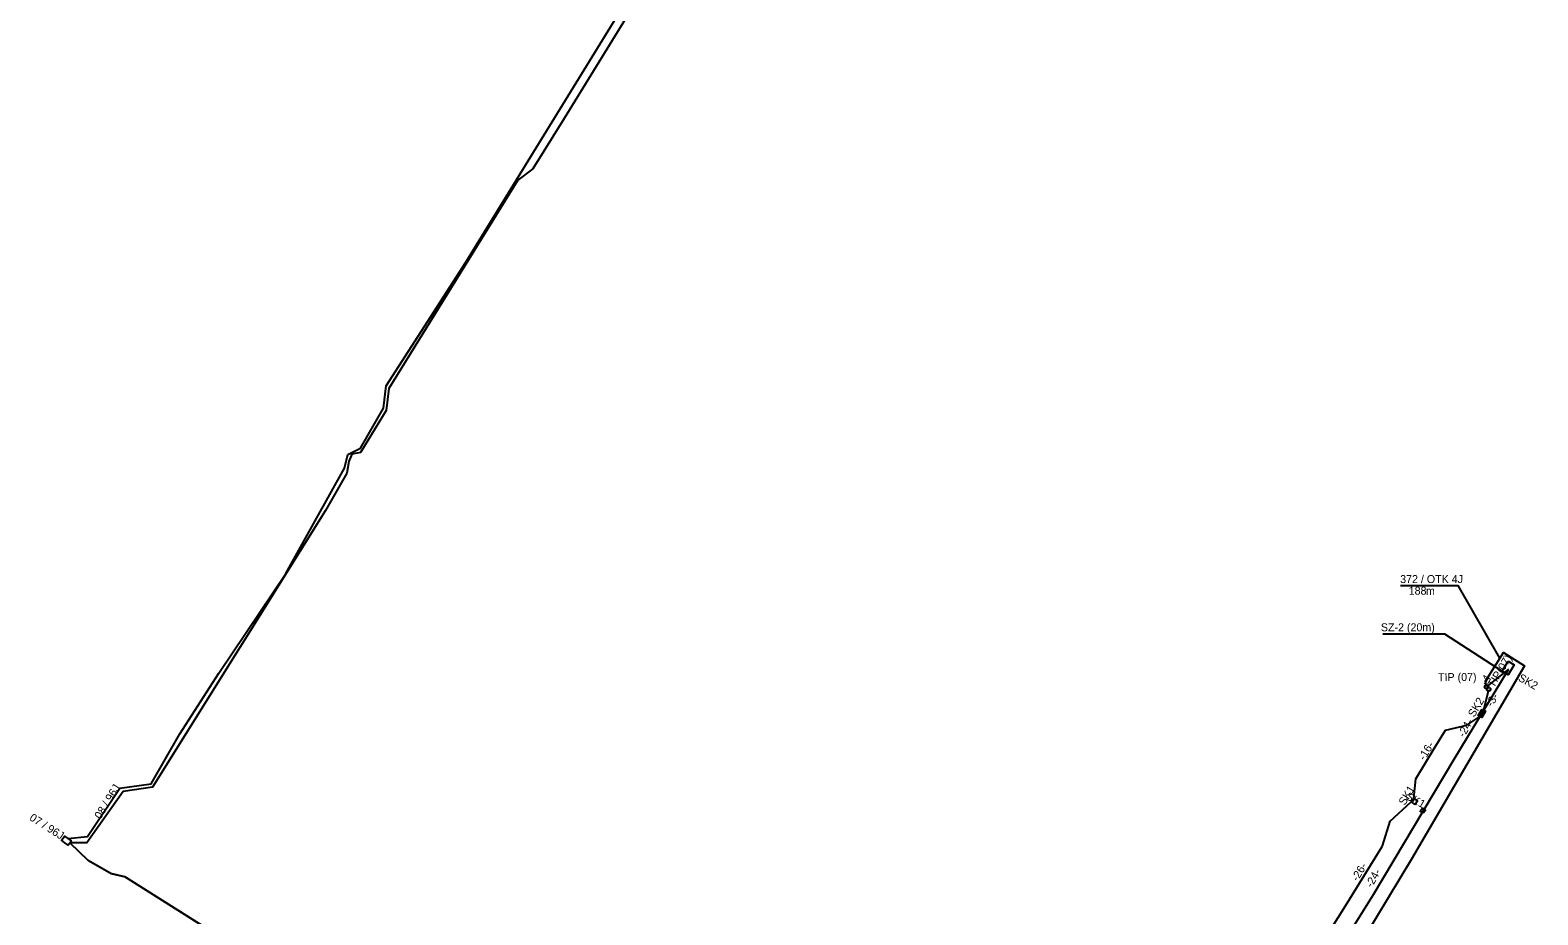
# Model space of a CAD drawing. Extents: x 6494530 to 6506885, y 5884901 to 5892312.
# Drawn here: x 6500520.2 to 6500723.6, y 5888937.9 to 5889057.2 of the extents above; entities that cross this region are included whole.
import ezdxf

# ---------------------------------------------------------------- set-up
doc = ezdxf.new("R2010")
doc.units = 0
for name, color, linetype in [('Gminne - nazwy', 7, 'Continuous'), ('kabel do tablicy infor parking', 7, 'Continuous'), ('Krajowe - nazwy', 7, 'Continuous'), ('nr  istniejącego kabla otk', 7, 'Continuous'), ('opis kabla tablica VMS_OTK', 7, 'Continuous'), ('opis kabla tablicy inf parking', 7, 'Continuous'), ('opis SZ-2', 7, 'Continuous'), ('studnie do wyrysu', 7, 'Continuous'), ('słup tablicy parkingowej', 7, 'Continuous'), ('trasa kanalizacji do wyrysu', 7, 'Continuous'), ('trasa rurociągu do wyrysu', 7, 'Continuous'), ('W ISTN OTK96J', 7, 'Continuous'), ('Warstwa 59', 7, 'Continuous'), ('Wewnętrzne ZDMiKP - nazwy', 7, 'Continuous'), ('WOJEWÓDZKIE', 7, 'Continuous'), ('Wojewódzkie - nazwy', 7, 'Continuous')]:
    doc.layers.add(name, color=color, linetype=linetype)

# ---------------------------------------------------------------- blocks, each defined once
blk = doc.blocks.new('TEARM3_2')
at = {"layer": 'studnie do wyrysu'}
blk.add_lwpolyline([(0, 0.35), (0.55, 0.35), (0.55, 0), (0.55, -0.35), (0, -0.35), (-0.55, -0.35), (-0.55, 0), (-0.55, 0.35)], close=True, dxfattribs=at)

msp = doc.modelspace()

# ---------------------------------------------------------------- linework, layer by layer
at = {"layer": 'kabel do tablicy infor parking'}
msp.add_lwpolyline([(6500716.62, 5888968.67), (6500716.48, 5888969.44), (6500718.93, 5888973.28), (6500721.74, 5888971.51), (6500706.54, 5888945.43), (6500689.19, 5888916.76), (6500673.88, 5888891.9), (6500681.42, 5888887.33), (6500678.75, 5888883.35), (6500678.57, 5888878.61), (6500679.52, 5888873.86), (6500682.54, 5888870.97), (6500679.63, 5888866.59), (6500678.01, 5888864.13)], dxfattribs=at)
at = {"layer": 'Krajowe - nazwy'}
msp.add_line((6500716.26, 5888965.54), (6500716.94, 5888968.32), dxfattribs=at)
for points in [[(6500706.82, 5888953.66), (6500707.09, 5888956.24), (6500709.59, 5888960.36), (6500711.09, 5888962.82), (6500713.99, 5888963.5), (6500715.72, 5888964.68)], [(6500693.92, 5888931.16), (6500694.89, 5888934.77), (6500697.62, 5888939.13), (6500702.56, 5888947.12), (6500702.63, 5888947.23), (6500703.66, 5888950.56), (6500706.47, 5888953.17)]]:
    msp.add_lwpolyline(points, dxfattribs=at)
at = {"layer": 'opis kabla tablicy inf parking'}
msp.add_lwpolyline([(6500705.04, 5888982.34), (6500712.78, 5888982.34), (6500718.39, 5888972.52)], dxfattribs=at)
at = {"layer": 'opis SZ-2'}
msp.add_lwpolyline([(6500702.64, 5888975.82), (6500710.99, 5888975.82), (6500718.75, 5888970.78)], dxfattribs=at)
at = {"layer": 'studnie do wyrysu'}
for points in [[(6500719.54, 5888972.1), (6500720.36, 5888971.62), (6500719.57, 5888970.29), (6500718.75, 5888970.78)], [(6500708.1, 5888951.61), (6500707.69, 5888951.9), (6500707.99, 5888952.3), (6500708.39, 5888952.01)]]:
    msp.add_lwpolyline(points, close=True, dxfattribs=at)
at = {"layer": 'słup tablicy parkingowej'}
msp.add_circle((6500716.62, 5888968.67), 0.25, dxfattribs=at)
at = {"layer": 'trasa kanalizacji do wyrysu'}
msp.add_line((6500719.59, 5888971.03), (6500716.62, 5888968.67), dxfattribs=at)
msp.add_lwpolyline([(6500670.85, 5888891.69), (6500673.43, 5888894.5), (6500677.67, 5888901.78), (6500683.32, 5888911.19), (6500691.97, 5888925.59), (6500701.41, 5888940.66), (6500712.28, 5888958.91), (6500719.62, 5888971.01)], dxfattribs=at)
at = {"layer": 'trasa rurociągu do wyrysu'}
for points in [[(6500611.46, 5889076.5), (6500592.26, 5889045.28), (6500588.02, 5889038.48), (6500586, 5889036.98), (6500568.6, 5889008.9), (6500568.23, 5889005.93), (6500564.77, 5889000.23), (6500563.63, 5889000.04), (6500563.21, 5888999.02), (6500562.94, 5888997.48), (6500560.08, 5888992.43), (6500536.73, 5888955.13), (6500532.79, 5888954.55), (6500527.85, 5888947.65), (6500527.35, 5888947.62), (6500525.56, 5888947.61)], [(6500611.46, 5889076.5), (6500592.26, 5889045.28), (6500588.02, 5889038.48), (6500586, 5889036.98), (6500568.6, 5889008.9), (6500568.23, 5889005.93), (6500564.77, 5889000.23), (6500563.63, 5889000.04), (6500563.21, 5888999.02), (6500562.94, 5888997.48), (6500560.08, 5888992.43), (6500536.73, 5888955.13), (6500532.79, 5888954.55), (6500527.85, 5888947.65), (6500527.35, 5888947.62), (6500525.56, 5888947.61)], [(6500611.46, 5889076.5), (6500592.26, 5889045.28), (6500588.02, 5889038.48), (6500586, 5889036.98), (6500568.6, 5889008.9), (6500568.23, 5889005.93), (6500564.77, 5889000.23), (6500563.63, 5889000.04), (6500563.21, 5888999.02), (6500562.94, 5888997.48), (6500560.08, 5888992.43), (6500536.73, 5888955.13), (6500532.79, 5888954.55), (6500527.85, 5888947.65), (6500527.35, 5888947.62), (6500525.56, 5888947.61)], [(6500611.46, 5889076.5), (6500592.26, 5889045.28), (6500588.02, 5889038.48), (6500586, 5889036.98), (6500568.6, 5889008.9), (6500568.23, 5889005.93), (6500564.77, 5889000.23), (6500563.63, 5889000.04), (6500563.21, 5888999.02), (6500562.94, 5888997.48), (6500560.08, 5888992.43), (6500536.73, 5888955.13), (6500532.79, 5888954.55), (6500527.85, 5888947.65), (6500527.35, 5888947.62), (6500525.56, 5888947.61)], [(6500611.46, 5889076.5), (6500592.26, 5889045.28), (6500588.02, 5889038.48), (6500586, 5889036.98), (6500568.6, 5889008.9), (6500568.23, 5889005.93), (6500564.77, 5889000.23), (6500563.63, 5889000.04), (6500563.21, 5888999.02), (6500562.94, 5888997.48), (6500560.08, 5888992.43), (6500536.73, 5888955.13), (6500532.79, 5888954.55), (6500527.85, 5888947.65), (6500527.35, 5888947.62), (6500525.56, 5888947.61)], [(6500611.46, 5889076.5), (6500592.26, 5889045.28), (6500588.02, 5889038.48), (6500586, 5889036.98), (6500568.6, 5889008.9), (6500568.23, 5889005.93), (6500564.77, 5889000.23), (6500563.63, 5889000.04), (6500563.21, 5888999.02), (6500562.94, 5888997.48), (6500560.08, 5888992.43), (6500536.73, 5888955.13), (6500532.79, 5888954.55), (6500527.85, 5888947.65), (6500527.35, 5888947.62), (6500525.56, 5888947.61)], [(6500636.94, 5888878.57), (6500636.01, 5888878.51), (6500633.32, 5888880.26), (6500631.96, 5888881.42), (6500629.19, 5888882.81), (6500611.65, 5888893.74), (6500608.77, 5888895.69), (6500606.37, 5888896.23), (6500592.4, 5888905.43), (6500587.23, 5888909.1), (6500574.18, 5888917.25), (6500566.63, 5888921.68), (6500558.71, 5888926.6), (6500557.63, 5888927.92), (6500550.07, 5888932.26), (6500533.01, 5888943.03), (6500531.09, 5888943.48), (6500528.05, 5888945.23), (6500525.56, 5888947.61)], [(6500636.94, 5888878.57), (6500636.01, 5888878.51), (6500633.32, 5888880.26), (6500631.96, 5888881.42), (6500629.19, 5888882.81), (6500611.65, 5888893.74), (6500608.77, 5888895.69), (6500606.37, 5888896.23), (6500592.4, 5888905.43), (6500587.23, 5888909.1), (6500574.18, 5888917.25), (6500566.63, 5888921.68), (6500558.71, 5888926.6), (6500557.63, 5888927.92), (6500550.07, 5888932.26), (6500533.01, 5888943.03), (6500531.09, 5888943.48), (6500528.05, 5888945.23), (6500525.56, 5888947.61)], [(6500636.94, 5888878.57), (6500636.01, 5888878.51), (6500633.32, 5888880.26), (6500631.96, 5888881.42), (6500629.19, 5888882.81), (6500611.65, 5888893.74), (6500608.77, 5888895.69), (6500606.37, 5888896.23), (6500592.4, 5888905.43), (6500587.23, 5888909.1), (6500574.18, 5888917.25), (6500566.63, 5888921.68), (6500558.71, 5888926.6), (6500557.63, 5888927.92), (6500550.07, 5888932.26), (6500533.01, 5888943.03), (6500531.09, 5888943.48), (6500528.05, 5888945.23), (6500525.56, 5888947.61)], [(6500636.94, 5888878.57), (6500636.01, 5888878.51), (6500633.32, 5888880.26), (6500631.96, 5888881.42), (6500629.19, 5888882.81), (6500611.65, 5888893.74), (6500608.77, 5888895.69), (6500606.37, 5888896.23), (6500592.4, 5888905.43), (6500587.23, 5888909.1), (6500574.18, 5888917.25), (6500566.63, 5888921.68), (6500558.71, 5888926.6), (6500557.63, 5888927.92), (6500550.07, 5888932.26), (6500533.01, 5888943.03), (6500531.09, 5888943.48), (6500528.05, 5888945.23), (6500525.56, 5888947.61)], [(6500636.94, 5888878.57), (6500636.01, 5888878.51), (6500633.32, 5888880.26), (6500631.96, 5888881.42), (6500629.19, 5888882.81), (6500611.65, 5888893.74), (6500608.77, 5888895.69), (6500606.37, 5888896.23), (6500592.4, 5888905.43), (6500587.23, 5888909.1), (6500574.18, 5888917.25), (6500566.63, 5888921.68), (6500558.71, 5888926.6), (6500557.63, 5888927.92), (6500550.07, 5888932.26), (6500533.01, 5888943.03), (6500531.09, 5888943.48), (6500528.05, 5888945.23), (6500525.56, 5888947.61)], [(6500636.94, 5888878.57), (6500636.01, 5888878.51), (6500633.32, 5888880.26), (6500631.96, 5888881.42), (6500629.19, 5888882.81), (6500611.65, 5888893.74), (6500608.77, 5888895.69), (6500606.37, 5888896.23), (6500592.4, 5888905.43), (6500587.23, 5888909.1), (6500574.18, 5888917.25), (6500566.63, 5888921.68), (6500558.71, 5888926.6), (6500557.63, 5888927.92), (6500550.07, 5888932.26), (6500533.01, 5888943.03), (6500531.09, 5888943.48), (6500528.05, 5888945.23), (6500525.56, 5888947.61)]]:
    msp.add_lwpolyline(points, dxfattribs=at)
at = {"layer": 'W ISTN OTK96J'}
for points in [[(6500525.32, 5888948.21), (6500527.96, 5888948.5), (6500532.33, 5888954.98), (6500536.57, 5888955.57), (6500540.4, 5888962.33), (6500545.67, 5888970.51), (6500554.7, 5888983.94), (6500562.64, 5888998.12), (6500563.08, 5889000), (6500564.78, 5889000.85), (6500567.86, 5889006.22), (6500568.22, 5889009.23), (6500578.97, 5889025.91), (6500608.03, 5889073.13)], [(6500637.05, 5888878.47), (6500636.07, 5888878.5), (6500633.38, 5888880.25), (6500632.02, 5888881.41), (6500629.25, 5888882.8), (6500611.72, 5888893.72), (6500608.83, 5888895.68), (6500606.43, 5888896.22), (6500592.46, 5888905.42), (6500587.29, 5888909.09), (6500574.24, 5888917.24), (6500566.69, 5888921.67), (6500558.77, 5888926.59), (6500557.69, 5888927.91), (6500550.13, 5888932.25), (6500533.07, 5888943.02), (6500531.15, 5888943.47), (6500528.11, 5888945.22), (6500525.62, 5888947.6)]]:
    msp.add_lwpolyline(points, dxfattribs=at)
at = {"layer": 'Warstwa 59'}
msp.add_lwpolyline([(6500706.96, 5888952.82), (6500707.31, 5888953.31), (6500706.82, 5888953.66), (6500706.47, 5888953.17)], close=True, dxfattribs=at)
at = {"layer": 'Wewnętrzne ZDMiKP - nazwy'}
msp.add_circle((6500716.92, 5888968.33), 0.25, dxfattribs=at)
at = {"layer": 'Wojewódzkie - nazwy'}
msp.add_lwpolyline([(6500716.04, 5888965.66), (6500716.52, 5888965.37), (6500716.01, 5888964.51), (6500715.53, 5888964.8)], close=True, dxfattribs=at)

# ---------------------------------------------------------------- block references
at = {"layer": 'studnie do wyrysu', "xscale": 1.0000006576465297, "yscale": 1.0000006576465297, "rotation": 144.0477357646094}
msp.add_blockref('TEARM3_2', (6500525.12, 5888947.93), dxfattribs=at)
msp.add_blockref('TEARM3_2', (6500525.12, 5888947.93), dxfattribs=at)
msp.add_blockref('TEARM3_2', (6500525.12, 5888947.93), dxfattribs=at)
msp.add_blockref('TEARM3_2', (6500525.12, 5888947.93), dxfattribs=at)
msp.add_blockref('TEARM3_2', (6500525.12, 5888947.93), dxfattribs=at)
msp.add_blockref('TEARM3_2', (6500525.12, 5888947.93), dxfattribs=at)

# ---------------------------------------------------------------- texts
at = {"layer": 'Gminne - nazwy'}
for s, rotation, p in [('TIP(07)', 58.9773, (6500717.62, 5888968.46)), ('TIP (07)', 0.4894, (6500710.1, 5888969.42)), ('SK2', 58.9773, (6500714.97, 5888964.48)), ('SK1', 58.9773, (6500705.62, 5888952.6))]:
    msp.add_text(s, height=1.075, rotation=rotation, dxfattribs=at).set_placement(p)
at = {"layer": 'nr  istniejącego kabla otk'}
for s, rotation, p in [('08 / 96J', 58.307, (6500529.73, 5888950.74)), ('07 / 96J', 327.4783, (6500520.04, 5888950.77))]:
    msp.add_text(s, height=1.075, rotation=rotation, dxfattribs=at).set_placement(p)
at = {"layer": 'opis kabla tablica VMS_OTK'}
for s, height, p in [('372 / OTK 4J', 1.075, (6500704.99, 5888982.65)), ('188', 1.075, (6500706.14, 5888981.08)), ('m', 1.07, (6500708.47, 5888981.06))]:
    msp.add_text(s, height=height, dxfattribs=at).set_placement(p)
at = {"layer": 'opis SZ-2'}
msp.add_text('SZ-2 (20m)', height=1.075, dxfattribs=at).set_placement((6500702.39, 5888976.15))
at = {"layer": 'studnie do wyrysu'}
for s, p in [('SK2', (6500720.81, 5888969.56)), ('SK1', (6500705.65, 5888953.6))]:
    msp.add_text(s, height=1.075, rotation=330.6353, dxfattribs=at).set_placement(p)
at = {"layer": 'trasa kanalizacji do wyrysu'}
for s, p in [('-4-', (6500716.65, 5888968.78)), ('-24-', (6500713.63, 5888961.76)), ('-24-', (6500701.18, 5888941.51))]:
    msp.add_text(s, height=1.075, rotation=60.7345, dxfattribs=at).set_placement(p)
at = {"layer": 'WOJEWÓDZKIE'}
for s, p in [('-3-', (6500717.4, 5888965.88)), ('-16-', (6500708.29, 5888958.66)), ('-26-', (6500699.25, 5888942.36))]:
    msp.add_text(s, height=1.075, rotation=58.9773, dxfattribs=at).set_placement(p)

doc.saveas('drawing.dxf')
